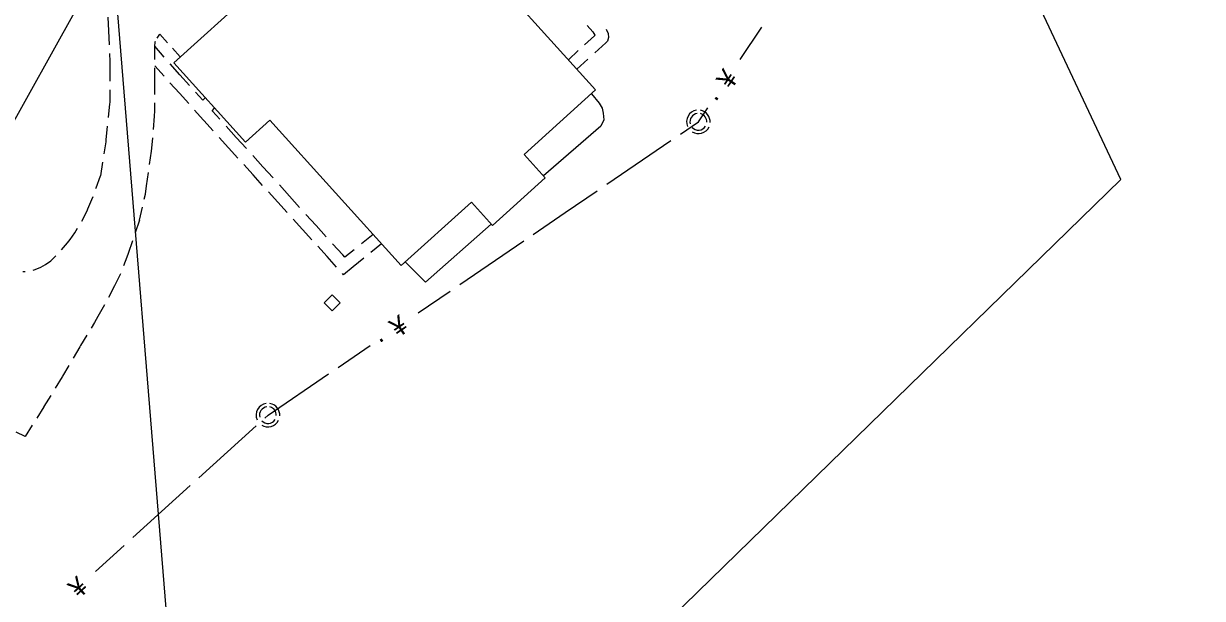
# Model space of a CAD drawing. Extents: x 2443269 to 2494951, y 591171 to 622130.
# Drawn here: x 2462604 to 2462908.5, y 603685.7 to 603834 of the extents above; entities that cross this region are included whole.
import ezdxf

# ---------------------------------------------------------------- set-up
doc = ezdxf.new("R2010")
doc.units = 0
for name, color, linetype in [('SURVEY - CENTERLINE - Existing Roads', 7, 'Continuous'), ('SURVEY - NON-TRANSPORTATION - Buildings', 7, 'Continuous'), ('SURVEY - NON-TRANSPORTATION - Features', 7, 'Continuous'), ('SURVEY - PROPERTY - Property Lines', 7, 'Continuous'), ('SURVEY - TRANSPORTATION - Features', 7, 'Continuous'), ('SURVEY - UTILITIES - Sanitary Sewer with Text', 7, 'Continuous')]:
    doc.layers.add(name, color=color, linetype=linetype)

# ---------------------------------------------------------------- blocks, each defined once
blk = doc.blocks.new('xmh')
at = {"layer": 'SURVEY - CENTERLINE - Existing Roads'}
for p, q in [((-0.508, 3.048), (-1.171, 2.844)), ((1.042, 2.883), (0.508, 3.048)), ((-2.948, 0.825), (-3.065, 0.141)), ((-3.065, 0.141), (-3.065, 0.141)), ((-3.065, 0.141), (-3.03, -0.551)), ((-2.684, 1.466), (-2.948, 0.825)), ((-2.948, 0.825), (-2.948, 0.825)), ((-2.286, 2.034), (-2.684, 1.466)), ((-2.684, 1.466), (-2.684, 1.466)), ((-1.773, 2.501), (-2.286, 2.034)), ((-2.286, 2.034), (-2.286, 2.034)), ((-2.167, 0.395), (-2.198, -0.058)), ((-2.039, 0.831), (-2.167, 0.395)), ((-2.167, 0.395), (-2.167, 0.395)), ((-1.822, 1.23), (-2.039, 0.831)), ((-2.039, 0.831), (-2.039, 0.831)), ((-1.525, 1.574), (-1.822, 1.23)), ((-1.822, 1.23), (-1.822, 1.23)), ((-1.171, 2.844), (-1.773, 2.501)), ((-1.773, 2.501), (-1.773, 2.501)), ((-1.161, 1.847), (-1.525, 1.574)), ((-1.525, 1.574), (-1.525, 1.574)), ((-1.171, 2.844), (-1.171, 2.844)), ((-0.748, 2.036), (-1.161, 1.847)), ((-1.161, 1.847), (-1.161, 1.847)), ((-0.304, 2.133), (-0.748, 2.036)), ((-0.748, 2.036), (-0.748, 2.036)), ((0.864, 2.014), (0.508, 2.133)), ((1.194, 1.835), (0.864, 2.014)), ((0.864, 2.014), (0.864, 2.014)), ((1.539, 2.628), (1.042, 2.883)), ((1.042, 2.883), (1.042, 2.883)), ((1.487, 1.599), (1.194, 1.835)), ((1.194, 1.835), (1.194, 1.835)), ((1.734, 1.316), (1.487, 1.599)), ((1.487, 1.599), (1.487, 1.599)), ((1.985, 2.291), (1.539, 2.628)), ((1.539, 2.628), (1.539, 2.628)), ((1.927, 0.994), (1.734, 1.316)), ((1.734, 1.316), (1.734, 1.316)), ((2.061, 0.643), (1.927, 0.994)), ((1.927, 0.994), (1.927, 0.994)), ((2.366, 1.882), (1.985, 2.291)), ((1.985, 2.291), (1.985, 2.291)), ((2.13, 0.274), (2.061, 0.643)), ((2.061, 0.643), (2.061, 0.643)), ((2.133, -0.101), (2.13, 0.274)), ((2.13, 0.274), (2.13, 0.274)), ((2.671, 1.413), (2.366, 1.882)), ((2.366, 1.882), (2.366, 1.882)), ((2.89, 0.899), (2.671, 1.413)), ((2.671, 1.413), (2.671, 1.413)), ((3.017, 0.354), (2.89, 0.899)), ((2.89, 0.899), (2.89, 0.899)), ((3.048, -0.203), (3.017, 0.354)), ((3.017, 0.354), (3.017, 0.354)), ((-3.03, -0.551), (-3.03, -0.551)), ((-3.03, -0.551), (-2.844, -1.219)), ((-2.198, -0.058), (-2.198, -0.058)), ((-2.198, -0.058), (-2.133, -0.508)), ((-1.625, -1.422), (-1.25, -1.756)), ((-1.625, -2.54), (-1.054, -2.827)), ((-1.25, -1.756), (-1.25, -1.756)), ((-1.25, -1.756), (-0.808, -1.995)), ((-1.054, -2.827), (-1.054, -2.827)), ((-1.054, -2.827), (-0.436, -2.988)), ((-0.808, -1.995), (-0.808, -1.995)), ((-0.808, -1.995), (-0.323, -2.125)), ((-0.436, -2.988), (-0.436, -2.988)), ((-0.436, -2.988), (0.202, -3.016)), ((-0.323, -2.125), (-0.323, -2.125)), ((-0.323, -2.125), (0.178, -2.14)), ((0.178, -2.14), (0.67, -2.038)), ((0.178, -2.14), (0.178, -2.14)), ((0.202, -3.016), (0.832, -2.91)), ((0.202, -3.016), (0.202, -3.016)), ((0.67, -2.038), (1.125, -1.825)), ((0.67, -2.038), (0.67, -2.038)), ((0.832, -2.91), (1.426, -2.675)), ((0.832, -2.91), (0.832, -2.91)), ((1.125, -1.825), (1.518, -1.512)), ((1.125, -1.825), (1.125, -1.825)), ((1.426, -2.675), (1.958, -2.32)), ((1.426, -2.675), (1.426, -2.675)), ((1.518, -1.512), (1.828, -1.117)), ((1.518, -1.512), (1.518, -1.512)), ((1.958, -2.32), (2.403, -1.862)), ((1.958, -2.32), (1.958, -2.32)), ((2.403, -1.862), (2.743, -1.32)), ((2.403, -1.862), (2.403, -1.862))]:
    blk.add_line(p, q, dxfattribs=at)

msp = doc.modelspace()

# ---------------------------------------------------------------- linework, layer by layer
at = {"layer": 'SURVEY - NON-TRANSPORTATION - Buildings'}
for points in [[(2462642.764, 603823.924), (2462662.873, 603842.08), (2462667.725, 603836.703), (2462690.668, 603857.418), (2462685.986, 603862.602), (2462705.878, 603880.564), (2462724.283, 603860.181), (2462717.886, 603854.403), (2462751.737, 603816.91), (2462733.283, 603800.246), (2462738.709, 603794.239), (2462725.097, 603781.949), (2462719.664, 603787.966), (2462701.524, 603771.588), (2462667.607, 603809.15), (2462661.268, 603803.429)], [(2462617.45, 603837.612), (2462598.759, 603804), (2462584.772, 603811.778), (2462582.456, 603807.615), (2462551.518, 603824.82), (2462553.936, 603829.167), (2462539.7, 603837.083), (2462558.257, 603870.456), (2462574.645, 603861.342), (2462572.345, 603857.205), (2462598.349, 603842.746), (2462600.678, 603846.936)]]:
    msp.add_lwpolyline(points, close=True, dxfattribs=at)
at = {"layer": 'SURVEY - NON-TRANSPORTATION - Features'}
for points in [[(2462750.632, 603815.912), (2462752.626, 603813.488), (2462753.434, 603812.202), (2462753.693, 603810.922), (2462753.857, 603809.187), (2462753.109, 603807.553), (2462738.289, 603794.702)], [(2462724.795, 603782.28), (2462707.774, 603767.254), (2462702.554, 603772.52)]]:
    msp.add_lwpolyline(points, dxfattribs=at)
msp.add_lwpolyline([(2462682.618, 603763.032), (2462683.649, 603764.063), (2462685.712, 603762.001), (2462683.649, 603759.938), (2462681.587, 603762.001)], close=True, dxfattribs=at)
at = {"layer": 'SURVEY - PROPERTY - Property Lines'}
msp.add_line((2462625.776, 603866.795), (2462645.546, 603624.542), dxfattribs=at)
msp.add_lwpolyline([(2462730.21, 603640.614), (2462887.351, 603793.774), (2462850.952, 603871.249), (2462902.324, 603971.56), (2462952.239, 604013.863), (2463024.155, 604074.813), (2463036.742, 604085.481), (2463049.33, 604096.149), (2463058.423, 604103.856), (2463159.788, 604084.425), (2463320.503, 604052.889), (2463373.82, 604167.306), (2463394.014, 604256.663), (2463511.955, 604333.69), (2463423.871, 604499.71), (2463541.186, 604663.87)], dxfattribs=at)
at = {"layer": 'SURVEY - TRANSPORTATION - Features'}
for p, q in [((2462625.753, 603835.7), (2462625.908, 603832.125)), ((2462749.532, 603833.559), (2462751.048, 603831.913)), ((2462625.908, 603832.125), (2462626.063, 603828.55)), ((2462638.454, 603830.243), (2462639.192, 603831.322)), ((2462639.192, 603831.322), (2462639.192, 603831.322)), ((2462639.192, 603831.322), (2462641.183, 603829.073)), ((2462751.439, 603830.889), (2462748.873, 603828.532)), ((2462751.048, 603831.913), (2462751.573, 603831.076)), ((2462751.593, 603831.03), (2462751.439, 603830.889)), ((2462751.573, 603831.076), (2462751.593, 603831.03)), ((2462754.501, 603832.567), (2462755.008, 603831.437)), ((2462755.087, 603830.433), (2462754.805, 603829.524)), ((2462755.008, 603831.437), (2462755.087, 603830.433)), ((2462637.879, 603828.235), (2462637.981, 603829.236)), ((2462637.879, 603824.786), (2462637.879, 603828.235)), ((2462640.275, 603825.366), (2462637.879, 603828.235)), ((2462637.879, 603828.235), (2462637.879, 603828.235)), ((2462637.981, 603829.236), (2462638.09, 603829.517)), ((2462642.427, 603827.667), (2462644.418, 603825.417)), ((2462747.269, 603827.059), (2462744.703, 603824.702)), ((2462754.33, 603829.088), (2462751.5, 603826.49)), ((2462754.805, 603829.524), (2462754.33, 603829.088)), ((2462626.159, 603826.315), (2462626.249, 603824.252)), ((2462626.249, 603824.252), (2462626.245, 603822.738)), ((2462644.332, 603820.845), (2462641.834, 603823.626)), ((2462644.418, 603825.417), (2462644.418, 603825.417)), ((2462744.703, 603824.702), (2462744.703, 603824.702)), ((2462749.731, 603824.866), (2462746.901, 603822.267)), ((2462626.245, 603822.738), (2462626.236, 603819.16)), ((2462640.293, 603820.433), (2462637.879, 603823.12)), ((2462637.879, 603823.12), (2462637.879, 603823.12)), ((2462637.879, 603819.931), (2462637.879, 603822.631)), ((2462646.829, 603818.064), (2462644.332, 603820.845)), ((2462746.901, 603822.267), (2462746.901, 603822.267)), ((2462637.879, 603819.182), (2462637.879, 603819.931)), ((2462637.879, 603815.734), (2462637.879, 603819.182)), ((2462644.215, 603816.066), (2462641.802, 603818.753)), ((2462626.231, 603816.923), (2462626.223, 603813.668)), ((2462646.629, 603813.378), (2462644.215, 603816.066)), ((2462650.271, 603814.232), (2462648.39, 603816.326)), ((2462650.927, 603814.882), (2462650.271, 603814.232)), ((2462626.19, 603813.346), (2462625.83, 603809.786)), ((2462626.223, 603813.668), (2462626.19, 603813.346)), ((2462637.771, 603810.134), (2462637.879, 603811.536)), ((2462637.879, 603811.536), (2462637.879, 603813.578)), ((2462650.373, 603809.21), (2462648.138, 603811.698)), ((2462652.682, 603811.549), (2462653.332, 603812.218)), ((2462652.807, 603811.408), (2462652.682, 603811.549)), ((2462654.672, 603809.35), (2462652.807, 603811.408)), ((2462653.332, 603812.218), (2462653.332, 603812.218)), ((2462637.506, 603806.695), (2462637.771, 603810.134)), ((2462650.552, 603809.012), (2462650.373, 603809.21)), ((2462652.978, 603806.335), (2462650.552, 603809.012)), ((2462625.605, 603807.561), (2462625.244, 603804)), ((2462658.925, 603804.657), (2462656.308, 603807.545)), ((2462625.199, 603803.55), (2462624.718, 603800.461)), ((2462625.244, 603804), (2462625.199, 603803.55)), ((2462637.135, 603801.87), (2462637.341, 603804.546)), ((2462656.92, 603801.986), (2462654.494, 603804.662)), ((2462661.543, 603801.769), (2462658.925, 603804.657)), ((2462636.543, 603797.698), (2462637.027, 603801.113)), ((2462637.027, 603801.113), (2462637.135, 603801.87)), ((2462659.346, 603799.309), (2462656.92, 603801.986)), ((2462665.796, 603797.077), (2462663.179, 603799.965)), ((2462624.374, 603798.251), (2462623.824, 603794.715)), ((2462663.288, 603794.96), (2462660.862, 603797.636)), ((2462668.414, 603794.189), (2462665.796, 603797.077)), ((2462622.738, 603791.677), (2462623.824, 603794.715)), ((2462635.756, 603792.15), (2462636.24, 603795.564)), ((2462665.714, 603792.283), (2462663.288, 603794.96)), ((2462622.654, 603791.442), (2462622.738, 603791.677)), ((2462635.165, 603788.755), (2462635.455, 603790.027)), ((2462635.455, 603790.027), (2462635.756, 603792.15)), ((2462669.655, 603787.934), (2462667.23, 603790.61)), ((2462672.667, 603789.496), (2462670.05, 603792.384)), ((2462620.595, 603786.185), (2462621.649, 603788.639)), ((2462621.649, 603788.639), (2462621.921, 603789.397)), ((2462672.081, 603785.257), (2462669.655, 603787.934)), ((2462675.285, 603786.608), (2462672.667, 603789.496)), ((2462619.031, 603783.082), (2462620.383, 603785.689)), ((2462620.383, 603785.689), (2462620.595, 603786.185)), ((2462633.919, 603783.291), (2462634.686, 603786.653)), ((2462679.538, 603781.915), (2462676.921, 603784.803)), ((2462617.22, 603780.033), (2462617.928, 603781.211)), ((2462633.919, 603783.291), (2462632.804, 603780.027)), ((2462676.023, 603780.908), (2462673.597, 603783.584)), ((2462678.449, 603778.231), (2462676.023, 603780.908)), ((2462682.156, 603779.027), (2462679.538, 603781.915)), ((2462615.317, 603777.441), (2462615.976, 603778.339)), ((2462615.976, 603778.339), (2462617.22, 603780.033)), ((2462632.107, 603777.987), (2462630.992, 603774.723)), ((2462694.293, 603779.593), (2462691.255, 603777.152)), ((2462613.798, 603775.633), (2462615.317, 603777.441)), ((2462682.391, 603773.882), (2462679.965, 603776.558)), ((2462686.409, 603774.334), (2462683.791, 603777.222)), ((2462689.356, 603775.626), (2462686.974, 603773.711)), ((2462696.432, 603777.228), (2462693.634, 603774.943)), ((2462608.467, 603771.149), (2462609.621, 603771.883)), ((2462609.621, 603771.883), (2462611.036, 603772.782)), ((2462611.036, 603772.782), (2462612.311, 603774.052)), ((2462630.671, 603773.783), (2462629.773, 603771.497)), ((2462630.992, 603774.723), (2462630.671, 603773.783)), ((2462684.817, 603771.205), (2462682.391, 603773.882)), ((2462686.974, 603773.711), (2462686.409, 603774.334)), ((2462691.885, 603773.516), (2462689.087, 603771.231)), ((2462603.778, 603770.033), (2462604.36, 603770.063)), ((2462606.489, 603770.426), (2462606.951, 603770.551)), ((2462606.951, 603770.551), (2462608.467, 603771.149)), ((2462628.841, 603769.124), (2462627.479, 603766.388)), ((2462628.984, 603769.49), (2462628.841, 603769.124)), ((2462686.619, 603769.216), (2462686.333, 603769.532)), ((2462689.087, 603771.231), (2462686.619, 603769.216)), ((2462627.479, 603766.388), (2462625.942, 603763.3)), ((2462624.885, 603761.422), (2462623.157, 603758.437)), ((2462622.272, 603756.91), (2462621.412, 603755.461)), ((2462623.157, 603758.437), (2462622.272, 603756.91)), ((2462620.311, 603753.608), (2462618.723, 603750.932)), ((2462618.55, 603750.642), (2462616.787, 603747.677)), ((2462618.723, 603750.932), (2462618.55, 603750.642)), ((2462615.685, 603745.825), (2462614.037, 603743.055)), ((2462613.919, 603742.862), (2462612.113, 603739.923)), ((2462614.037, 603743.055), (2462613.919, 603742.862)), ((2462609.238, 603735.243), (2462609.179, 603735.147)), ((2462610.984, 603738.086), (2462609.238, 603735.243)), ((2462609.179, 603735.147), (2462607.371, 603732.209)), ((2462606.242, 603730.373), (2462604.434, 603727.435)), ((2462604.434, 603727.435), (2462602.035, 603728.55)), ((2462604.434, 603727.435), (2462604.434, 603727.435))]:
    msp.add_line(p, q, dxfattribs=at)
at = {"layer": 'SURVEY - UTILITIES - Sanitary Sewer with Text'}
for p, q in [((2462789.109, 603824.775), (2462794.687, 603833.075)), ((2462778.288, 603808.673), (2462780.743, 603812.325)), ((2462773.66, 603805.521), (2462778.288, 603808.673)), ((2462754.649, 603792.575), (2462771.18, 603803.832)), ((2462743.904, 603785.257), (2462752.17, 603790.886)), ((2462735.639, 603779.629), (2462743.904, 603785.257)), ((2462716.628, 603766.682), (2462733.159, 603777.94)), ((2462705.883, 603759.365), (2462714.149, 603764.994)), ((2462685.22, 603745.293), (2462693.485, 603750.922)), ((2462667.118, 603732.966), (2462682.74, 603743.605)), ((2462666.303, 603732.228), (2462667.118, 603732.966)), ((2462656.665, 603723.504), (2462664.079, 603730.215)), ((2462649.251, 603716.794), (2462656.665, 603723.504)), ((2462632.199, 603701.359), (2462647.027, 603714.78)), ((2462622.561, 603692.635), (2462629.975, 603699.346))]:
    msp.add_line(p, q, dxfattribs=at)

# ---------------------------------------------------------------- block references
for p in [(2462778.288, 603808.673), (2462667.118, 603732.966)]:
    msp.add_blockref('xmh', p, dxfattribs=at)

# ---------------------------------------------------------------- texts
for s, rotation, p in [('¥', 56.09831, (2462786.769, 603816.809)), ('·', 56.09831, (2462783.98, 603812.659)), ('¥', 34.25463, (2462700.747, 603752.843)), ('·', 34.25463, (2462696.614, 603750.028)), ('¥', 42.15019, (2462618.369, 603685.469))]:
    msp.add_text(s, height=5, rotation=rotation, dxfattribs=at).set_placement(p)

doc.saveas('drawing.dxf')
